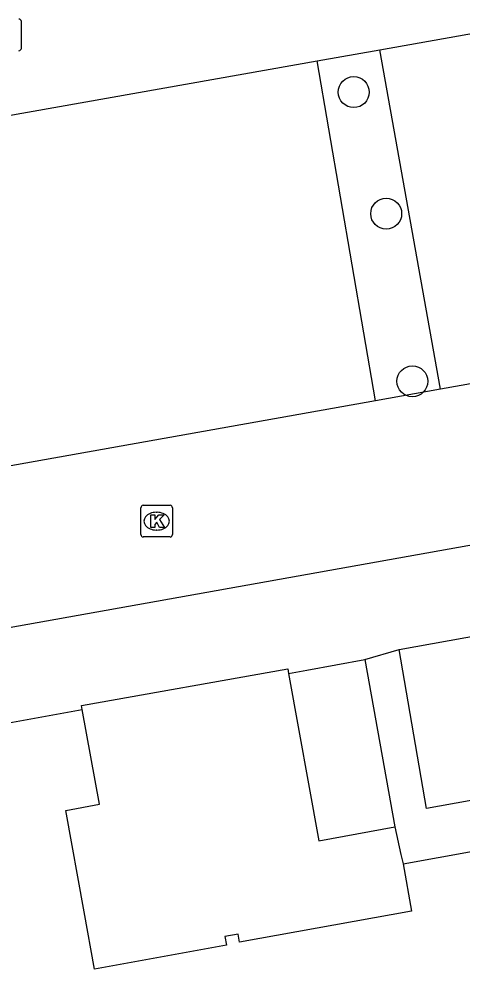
# Model space of a CAD drawing. Extents: x 157793 to 159380, y 380882 to 382313.
# Drawn here: x 158653.54 to 158667.54, y 381527.75 to 381557.75 of the extents above; entities that cross this region are included whole.
import ezdxf

# ---------------------------------------------------------------- set-up
doc = ezdxf.new("R2010")
doc.units = 0
for name, color, linetype in [('IMGEO_Boom', 7, 'Continuous'), ('IMGEO_Kolk', 7, 'Continuous'), ('IMGEO_Pand', 7, 'Continuous'), ('IMGEO_Rijbaan_lokaal_open', 7, 'Continuous'), ('IMGEO_Voetpad_open', 7, 'Continuous')]:
    doc.layers.add(name, color=color, linetype=linetype)

msp = doc.modelspace()

# ---------------------------------------------------------------- linework, layer by layer
at = {"layer": 'IMGEO_Boom'}
for centre in [(158664.117, 381555.439), (158665.142, 381551.601), (158665.97, 381546.308)]:
    msp.add_circle(centre, 0.489, dxfattribs=at)
at = {"layer": 'IMGEO_Kolk'}
for p, q in [((158653.614, 381557.674), (158653.614, 381556.822)), ((158657.389, 381541.465), (158657.389, 381542.317)), ((158657.464, 381542.391), (158658.316, 381542.391)), ((158657.877, 381542.171), (158657.902, 381542.171)), ((158658.39, 381542.317), (158658.39, 381541.465)), ((158657.9, 381541.611), (158657.875, 381541.611)), ((158658.316, 381541.391), (158657.464, 381541.391))]:
    msp.add_line(p, q, dxfattribs=at)
for points in [[(158653.614, 381557.674), (158653.614, 381556.822)], [(158657.389, 381541.465), (158657.389, 381542.317)], [(158657.464, 381542.391), (158658.316, 381542.391)], [(158658.39, 381542.317), (158658.39, 381541.465)], [(158657.71, 381542.091), (158657.833, 381542.091), (158657.833, 381541.94), (158657.963, 381542.091), (158658.127, 381542.091), (158657.981, 381541.94), (158658.134, 381541.691), (158657.982, 381541.691), (158657.897, 381541.855), (158657.833, 381541.788), (158657.833, 381541.691), (158657.71, 381541.691), (158657.71, 381542.091)], [(158658.316, 381541.391), (158657.464, 381541.391)]]:
    msp.add_lwpolyline(points, dxfattribs=at)
for centre, start, end in [((158653.538, 381557.672), 1.552, 88.448), ((158653.538, 381557.672), 1.552, 88.448), ((158653.538, 381556.824), 271.552, 358.448), ((158653.538, 381556.824), 271.552, 358.448), ((158657.466, 381542.315), 91.552, 178.448), ((158657.466, 381542.315), 91.552, 178.448), ((158658.314, 381542.315), 1.552, 88.448), ((158658.314, 381542.315), 1.552, 88.448), ((158657.466, 381541.467), 181.552, 268.448), ((158657.466, 381541.467), 181.552, 268.448), ((158658.314, 381541.467), 271.552, 358.448), ((158658.314, 381541.467), 271.552, 358.448)]:
    msp.add_arc(centre, 0.0765, start, end, dxfattribs=at)
for centre, major_axis, ratio, start_param, end_param in [((158657.876, 381541.891), (-0.387, 0.002), 0.722429, 4.712389, 7.853982), ((158657.901, 381541.891), (-0.39, 0.002), 0.717154, 1.570796, 4.712389)]:
    msp.add_ellipse(centre, major_axis=major_axis, ratio=ratio, start_param=start_param, end_param=end_param, dxfattribs=at)
at = {"layer": 'IMGEO_Pand'}
for points in [[(158665.675, 381531.072), (158679.471, 381533.563), (158682.196, 381534.055), (158683.948, 381534.371), (158683.593, 381536.34), (158684.811, 381538.311), (158684.288, 381541.206)], [(158662.059, 381537.083), (158662.635, 381537.187), (158664.465, 381537.518)], [(158664.465, 381537.518), (158665.419, 381532.234)], [(158662.059, 381537.083), (158663.013, 381531.8), (158665.419, 381532.234)], [(158650.888, 381535.103), (158655.541, 381535.943)], [(158665.675, 381531.072), (158665.945, 381529.578), (158660.509, 381528.597), (158660.464, 381528.847), (158660.043, 381528.771), (158660.092, 381528.501), (158655.926, 381527.749), (158655.601, 381529.552), (158655.022, 381532.758), (158656.081, 381532.949), (158655.541, 381535.943)]]:
    msp.add_lwpolyline(points, dxfattribs=at)
at = {"layer": 'IMGEO_Rijbaan_lokaal_open'}
for points in [[(158664.94, 381556.779), (158669.915, 381557.66), (158671.839, 381546.946), (158666.854, 381546.058)], [(158662.963, 381556.428), (158664.94, 381556.779)], [(158646.492, 381553.51), (158662.963, 381556.428)], [(158634.373, 381550.757), (158636.492, 381537.068), (158638.643, 381537.396), (158638.901, 381535.971), (158679.152, 381543.167), (158678.362, 381547.508)], [(158664.809, 381545.693), (158640.87, 381541.425), (158640.12, 381546.537)], [(158666.854, 381546.058), (158664.809, 381545.693)]]:
    msp.add_lwpolyline(points, dxfattribs=at)
at = {"layer": 'IMGEO_Voetpad_open'}
for points in [[(158666.854, 381546.058), (158664.94, 381556.779)], [(158664.809, 381545.693), (158662.963, 381556.428)], [(158665.555, 381537.838), (158678.831, 381540.225)], [(158678.831, 381540.225), (158679.668, 381535.198), (158666.419, 381532.819), (158665.555, 381537.838)], [(158664.465, 381537.518), (158665.555, 381537.838)], [(158655.541, 381535.943), (158655.519, 381536.066), (158662.033, 381537.225), (158662.059, 381537.083)], [(158665.419, 381532.234), (158665.603, 381531.36), (158665.675, 381531.072)]]:
    msp.add_lwpolyline(points, dxfattribs=at)

doc.saveas('drawing.dxf')
